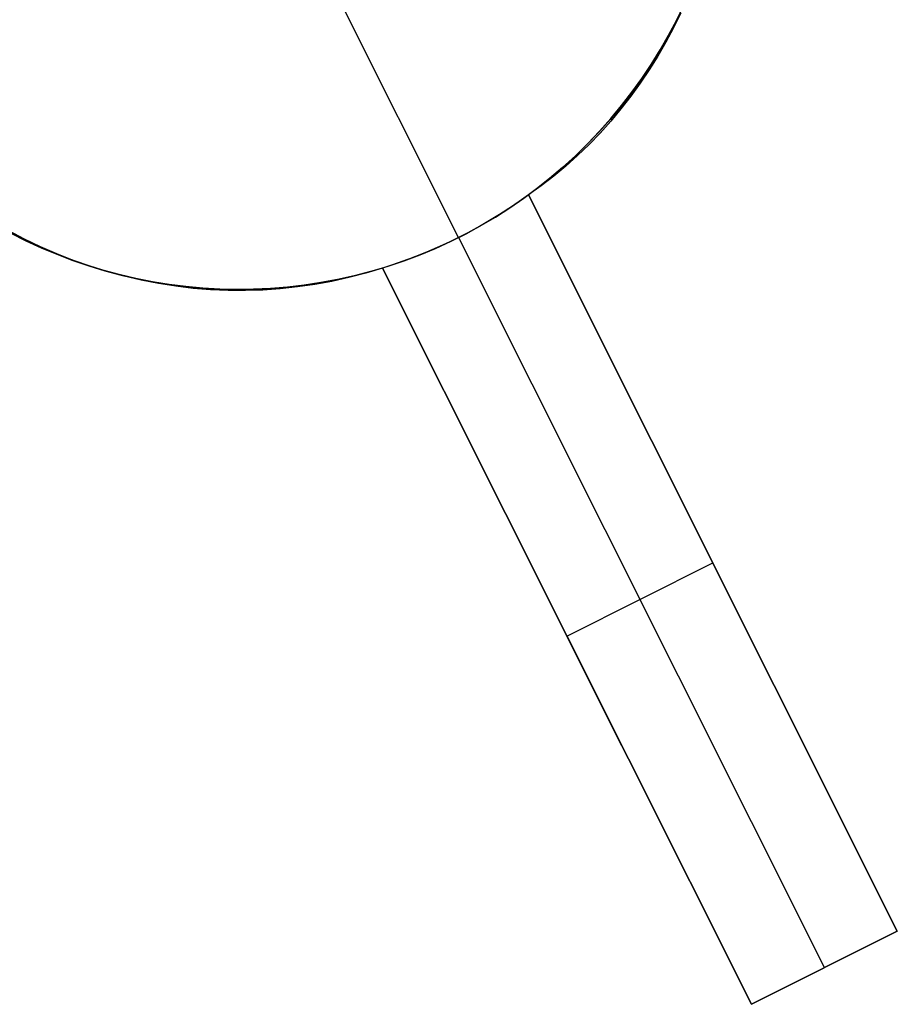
# Model space of a CAD drawing. Header units: millimetres. Extents: x 6239 to 7218, y -13987 to -13139.
# Tile 266 of 296: x 6819.36 to 6824.73, y -13449.28 to -13443.25. Entities that reach past the tile are written whole.
import ezdxf

# ---------------------------------------------------------------- set-up
doc = ezdxf.new("R2010")
doc.units = ezdxf.units.MM
doc.layers.add('color', color=7, linetype='Continuous')

msp = doc.modelspace()

# ---------------------------------------------------------------- linework, layer by layer
at = {"layer": 'color', "color": 254, "true_color": 0xcad1ee}
for p, q in [((6822.0455, -13444.5846, -7.3), (6821.2614, -13443.0201, -7.3)), ((6823.406, -13443.2111, 11.3318), (6823.3621, -13443.3007, 11.356)), ((6823.406, -13443.2111, 11.3318), (6823.3621, -13443.3007, 11.356)), ((6823.4225, -13443.1657, 3.1105), (6823.3772, -13443.259, 3.1105)), ((6823.3794, -13443.2547, -7.3), (6823.4244, -13443.1614, -7.3)), ((6823.3794, -13443.2547, -7.3), (6823.4244, -13443.1614, -7.3)), ((6823.3772, -13443.259, 3.1105), (6823.3287, -13443.3507, 3.1105)), ((6823.3311, -13443.3463, -7.3), (6823.3794, -13443.2547, -7.3)), ((6823.3311, -13443.3463, -7.3), (6823.3794, -13443.2547, -7.3)), ((6823.3621, -13443.3007, 11.356), (6823.3153, -13443.3885, 11.3813)), ((6823.3621, -13443.3007, 11.356), (6823.3153, -13443.3885, 11.3813)), ((6823.3153, -13443.3885, 11.3813), (6823.2657, -13443.4744, 11.4076)), ((6823.3153, -13443.3885, 11.3813), (6823.2657, -13443.4744, 11.4076)), ((6823.3287, -13443.3507, 3.1105), (6823.277, -13443.4407, 3.1105)), ((6823.2797, -13443.4362, -7.3), (6823.3311, -13443.3463, -7.3)), ((6823.2797, -13443.4362, -7.3), (6823.3311, -13443.3463, -7.3)), ((6823.277, -13443.4407, 3.1105), (6823.2223, -13443.5288, 3.1105)), ((6823.2252, -13443.5243, -7.3), (6823.2797, -13443.4362, -7.3)), ((6823.2252, -13443.5243, -7.3), (6823.2797, -13443.4362, -7.3)), ((6823.2657, -13443.4744, 11.4076), (6823.2133, -13443.5583, 11.435)), ((6823.2657, -13443.4744, 11.4076), (6823.2133, -13443.5583, 11.435)), ((6823.2133, -13443.5583, 11.435), (6823.1582, -13443.6402, 11.4633)), ((6823.2133, -13443.5583, 11.435), (6823.1582, -13443.6402, 11.4633)), ((6823.2223, -13443.5288, 3.1105), (6823.1646, -13443.615, 3.1105)), ((6823.1677, -13443.6104, -7.3), (6823.2252, -13443.5243, -7.3)), ((6823.1677, -13443.6104, -7.3), (6823.2252, -13443.5243, -7.3)), ((6823.1646, -13443.615, 3.1105), (6823.1039, -13443.6992, 3.1105)), ((6823.1073, -13443.6946, -7.3), (6823.1677, -13443.6104, -7.3)), ((6823.1073, -13443.6946, -7.3), (6823.1677, -13443.6104, -7.3)), ((6823.044, -13443.7765, -7.3), (6823.1073, -13443.6946, -7.3)), ((6823.044, -13443.7765, -7.3), (6823.1073, -13443.6946, -7.3)), ((6823.1582, -13443.6402, 11.4633), (6823.1005, -13443.7198, 11.4926)), ((6823.1582, -13443.6402, 11.4633), (6823.1005, -13443.7198, 11.4926)), ((6823.1005, -13443.7198, 11.4926), (6823.0401, -13443.7972, 11.5227)), ((6823.1005, -13443.7198, 11.4926), (6823.0401, -13443.7972, 11.5227)), ((6823.1039, -13443.6992, 3.1105), (6823.0403, -13443.7812, 3.1105)), ((6823.0403, -13443.7812, 3.1105), (6822.974, -13443.8609, 3.1105)), ((6823.0401, -13443.7972, 11.5227), (6822.9772, -13443.8722, 11.5538)), ((6823.0401, -13443.7972, 11.5227), (6822.9772, -13443.8722, 11.5538)), ((6822.978, -13443.8563, -7.3), (6823.044, -13443.7765, -7.3)), ((6822.978, -13443.8563, -7.3), (6823.044, -13443.7765, -7.3)), ((6822.974, -13443.8609, 3.1105), (6822.9049, -13443.9383, 3.1105)), ((6822.9092, -13443.9337, -7.3), (6822.978, -13443.8563, -7.3)), ((6822.9092, -13443.9337, -7.3), (6822.978, -13443.8563, -7.3)), ((6822.9772, -13443.8722, 11.5538), (6822.9119, -13443.9447, 11.5857)), ((6822.9772, -13443.8722, 11.5538), (6822.9119, -13443.9447, 11.5857)), ((6822.8377, -13444.0087, -7.3), (6822.9092, -13443.9337, -7.3)), ((6822.8377, -13444.0087, -7.3), (6822.9092, -13443.9337, -7.3)), ((6822.9049, -13443.9383, 3.1105), (6822.8332, -13444.0133, 3.1105)), ((6822.9119, -13443.9447, 11.5857), (6822.8443, -13444.0146, 11.6183)), ((6822.9119, -13443.9447, 11.5857), (6822.8443, -13444.0146, 11.6183)), ((6822.8332, -13444.0133, 3.1105), (6822.7589, -13444.0858, 3.1105)), ((6822.7638, -13444.0812, -7.3), (6822.8377, -13444.0087, -7.3)), ((6822.7638, -13444.0812, -7.3), (6822.8377, -13444.0087, -7.3)), ((6822.8443, -13444.0146, 11.6183), (6822.7744, -13444.0819, 11.6518)), ((6822.8443, -13444.0146, 11.6183), (6822.7744, -13444.0819, 11.6518)), ((6822.7589, -13444.0858, 3.1105), (6822.6822, -13444.1556, 3.1105)), ((6822.6874, -13444.1511, -7.3), (6822.7638, -13444.0812, -7.3)), ((6822.6874, -13444.1511, -7.3), (6822.7638, -13444.0812, -7.3)), ((6822.7744, -13444.0819, 11.6518), (6822.7023, -13444.1465, 11.6859)), ((6822.7744, -13444.0819, 11.6518), (6822.7023, -13444.1465, 11.6859)), ((6822.6822, -13444.1556, 3.1105), (6822.6031, -13444.2227, 3.1105)), ((6822.6086, -13444.2183, -7.3), (6822.6874, -13444.1511, -7.3)), ((6822.6086, -13444.2183, -7.3), (6822.6874, -13444.1511, -7.3)), ((6822.7023, -13444.1465, 11.6859), (6822.628, -13444.2082, 11.7207)), ((6822.7023, -13444.1465, 11.6859), (6822.628, -13444.2082, 11.7207)), ((6822.6031, -13444.2227, 3.1105), (6822.5218, -13444.2871, 3.1105)), ((6822.5275, -13444.2827, -7.3), (6822.6086, -13444.2183, -7.3)), ((6822.5275, -13444.2827, -7.3), (6822.6086, -13444.2183, -7.3)), ((6822.628, -13444.2082, 11.7207), (6822.5518, -13444.2671, 11.7562)), ((6822.628, -13444.2082, 11.7207), (6822.5518, -13444.2671, 11.7562)), ((6822.5218, -13444.2871, 3.1105), (6822.4382, -13444.3486, 3.1105)), ((6822.4443, -13444.3443, -7.3), (6822.5275, -13444.2827, -7.3)), ((6822.4443, -13444.3443, -7.3), (6822.5275, -13444.2827, -7.3)), ((6822.5518, -13444.2671, 11.7562), (6822.4737, -13444.3231, 11.7923)), ((6822.5518, -13444.2671, 11.7562), (6822.4737, -13444.3231, 11.7923)), ((6822.4382, -13444.3486, 3.1105), (6822.3526, -13444.4072, 3.1105)), ((6822.3589, -13444.403, -7.3), (6822.4443, -13444.3443, -7.3)), ((6822.3589, -13444.403, -7.3), (6822.4443, -13444.3443, -7.3)), ((6822.4737, -13444.3231, 5.658), (6822.4157, -13444.3645, 5.6691)), ((6822.4737, -13444.3231, 5.658), (6822.4157, -13444.3645, 5.6691)), ((6824.7327, -13448.8306, 10.7), (6822.4737, -13444.3231, 5.658)), ((6822.4737, -13444.3231, 11.7923), (6822.4737, -13444.3231, 5.658)), ((6822.4737, -13444.3231, 11.7923), (6824.7327, -13448.8306, 11.0522)), ((6824.7327, -13448.8306, 10.7), (6822.4737, -13444.3231, 5.658)), ((6823.8479, -13447.0651, 8.7251), (6822.4737, -13444.3231, 8.7251)), ((6822.4737, -13444.3231, 11.7923), (6822.4737, -13444.3231, 5.658)), ((6822.4737, -13444.3231, 11.7923), (6824.7327, -13448.8306, 11.0522)), ((6822.3526, -13444.4072, 3.1105), (6822.265, -13444.4628, 3.1105)), ((6822.2716, -13444.4588, -7.3), (6822.3589, -13444.403, -7.3)), ((6822.2716, -13444.4588, -7.3), (6822.3589, -13444.403, -7.3)), ((6822.3566, -13444.4047, 5.6785), (6822.2963, -13444.4435, 5.6863)), ((6822.3566, -13444.4047, 5.6785), (6822.2963, -13444.4435, 5.6863)), ((6822.4157, -13444.3645, 5.6691), (6822.3566, -13444.4047, 5.6785)), ((6822.4157, -13444.3645, 5.6691), (6822.3566, -13444.4047, 5.6785)), ((6822.265, -13444.4628, 3.1105), (6822.1756, -13444.5154, 3.1105)), ((6822.1825, -13444.5114, -7.3), (6822.2716, -13444.4588, -7.3)), ((6822.1825, -13444.5114, -7.3), (6822.2716, -13444.4588, -7.3)), ((6822.2963, -13444.4435, 5.6863), (6822.235, -13444.481, 5.6923)), ((6822.2963, -13444.4435, 5.6863), (6822.235, -13444.481, 5.6923)), ((6822.1756, -13444.5154, 3.1105), (6822.0844, -13444.5648, 3.1105)), ((6822.0916, -13444.561, -7.3), (6822.1825, -13444.5114, -7.3)), ((6822.0916, -13444.561, -7.3), (6822.1825, -13444.5114, -7.3)), ((6822.1727, -13444.517, 5.6966), (6822.1095, -13444.5516, 5.6991)), ((6822.1727, -13444.517, 5.6966), (6822.1095, -13444.5516, 5.6991)), ((6822.235, -13444.481, 5.6923), (6822.1727, -13444.517, 5.6966)), ((6822.235, -13444.481, 5.6923), (6822.1727, -13444.517, 5.6966)), ((6819.3869, -13444.5936, 13.1108), (6819.2898, -13444.5427, 13.1486)), ((6819.3869, -13444.5936, 13.1108), (6819.2898, -13444.5427, 13.1486)), ((6819.384, -13444.5979, 3.1105), (6819.2916, -13444.5507, 3.1105)), ((6819.3032, -13444.5569, -7.3), (6819.3957, -13444.6036, -7.3)), ((6819.3032, -13444.5569, -7.3), (6819.3957, -13444.6036, -7.3)), ((6819.478, -13444.6418, 3.1105), (6819.384, -13444.5979, 3.1105)), ((6819.4855, -13444.6409, 13.0721), (6819.3869, -13444.5936, 13.1108)), ((6819.4855, -13444.6409, 13.0721), (6819.3869, -13444.5936, 13.1108)), ((6822.0455, -13444.5846, 5.7), (6821.9806, -13444.6161, 5.6991)), ((6822.0455, -13444.5846, 5.7), (6821.9806, -13444.6161, 5.6991)), ((6822.0844, -13444.5648, 3.1105), (6821.9915, -13444.611, 3.1105)), ((6821.999, -13444.6074, -7.3), (6822.0916, -13444.561, -7.3)), ((6821.999, -13444.6074, -7.3), (6822.0916, -13444.561, -7.3)), ((6822.1095, -13444.5516, 5.6991), (6822.0455, -13444.5846, 5.7)), ((6822.1095, -13444.5516, 5.6991), (6822.0455, -13444.5846, 5.7)), ((6822.0455, -13444.5846, 5.7), (6824.2857, -13449.0547, 10.7)), ((6822.0455, -13444.5846, 5.7), (6822.0455, -13444.5846, -7.3)), ((6819.3957, -13444.6036, -7.3), (6819.4897, -13444.647, -7.3)), ((6819.3957, -13444.6036, -7.3), (6819.4897, -13444.647, -7.3)), ((6819.5734, -13444.6825, 3.1105), (6819.478, -13444.6418, 3.1105)), ((6819.5854, -13444.6845, 13.0325), (6819.4855, -13444.6409, 13.0721)), ((6819.5854, -13444.6845, 13.0325), (6819.4855, -13444.6409, 13.0721)), ((6819.4897, -13444.647, -7.3), (6819.5851, -13444.6872, -7.3)), ((6819.4897, -13444.647, -7.3), (6819.5851, -13444.6872, -7.3)), ((6821.8971, -13444.654, 3.1105), (6821.8012, -13444.6937, 3.1105)), ((6821.8093, -13444.6905, -7.3), (6821.9048, -13444.6506, -7.3)), ((6821.8093, -13444.6905, -7.3), (6821.9048, -13444.6506, -7.3)), ((6821.9151, -13444.6461, 5.6966), (6821.849, -13444.6744, 5.6923)), ((6821.9151, -13444.6461, 5.6966), (6821.849, -13444.6744, 5.6923)), ((6821.9915, -13444.611, 3.1105), (6821.8971, -13444.654, 3.1105)), ((6821.9048, -13444.6506, -7.3), (6821.999, -13444.6074, -7.3)), ((6821.9048, -13444.6506, -7.3), (6821.999, -13444.6074, -7.3)), ((6821.9806, -13444.6161, 5.6991), (6821.9151, -13444.6461, 5.6966)), ((6821.9806, -13444.6161, 5.6991), (6821.9151, -13444.6461, 5.6966)), ((6819.6702, -13444.7198, 3.1105), (6819.5734, -13444.6825, 3.1105)), ((6819.5851, -13444.6872, -7.3), (6819.6819, -13444.7241, -7.3)), ((6819.5851, -13444.6872, -7.3), (6819.6819, -13444.7241, -7.3)), ((6819.6867, -13444.7244, 12.9923), (6819.5854, -13444.6845, 13.0325)), ((6819.6867, -13444.7244, 12.9923), (6819.5854, -13444.6845, 13.0325)), ((6819.7682, -13444.7538, 3.1105), (6819.6702, -13444.7198, 3.1105)), ((6821.8012, -13444.6937, 3.1105), (6821.7041, -13444.73, 3.1105)), ((6821.7124, -13444.7271, -7.3), (6821.8093, -13444.6905, -7.3)), ((6821.7124, -13444.7271, -7.3), (6821.8093, -13444.6905, -7.3)), ((6821.7823, -13444.7011, 5.6863), (6821.7151, -13444.7262, 5.6785)), ((6821.7823, -13444.7011, 5.6863), (6821.7151, -13444.7262, 5.6785)), ((6821.849, -13444.6744, 5.6923), (6821.7823, -13444.7011, 5.6863)), ((6821.849, -13444.6744, 5.6923), (6821.7823, -13444.7011, 5.6863)), ((6819.6819, -13444.7241, -7.3), (6819.7799, -13444.7576, -7.3)), ((6819.6819, -13444.7241, -7.3), (6819.7799, -13444.7576, -7.3)), ((6819.789, -13444.7605, 12.9513), (6819.6867, -13444.7244, 12.9923)), ((6819.789, -13444.7605, 12.9513), (6819.6867, -13444.7244, 12.9923)), ((6819.8674, -13444.7843, 3.1105), (6819.7682, -13444.7538, 3.1105)), ((6819.7799, -13444.7576, -7.3), (6819.879, -13444.7877, -7.3)), ((6819.7799, -13444.7576, -7.3), (6819.879, -13444.7877, -7.3)), ((6819.8923, -13444.7928, 12.9097), (6819.789, -13444.7605, 12.9513)), ((6819.8923, -13444.7928, 12.9097), (6819.789, -13444.7605, 12.9513)), ((6821.5797, -13444.7711, 12.1957), (6821.4774, -13444.8022, 12.2408)), ((6821.5797, -13444.7711, 12.1957), (6821.4774, -13444.8022, 12.2408)), ((6821.6057, -13444.763, 3.1105), (6821.5062, -13444.7926, 3.1105)), ((6821.5151, -13444.7901, -7.3), (6821.6143, -13444.7603, -7.3)), ((6821.5151, -13444.7901, -7.3), (6821.6143, -13444.7603, -7.3)), ((6821.6475, -13444.7495, 5.6691), (6821.5797, -13444.7711, 5.658)), ((6821.6475, -13444.7495, 5.6691), (6821.5797, -13444.7711, 5.658)), ((6821.5797, -13444.7711, 5.658), (6823.8387, -13449.2787, 10.7)), ((6821.5797, -13444.7711, 5.658), (6821.5797, -13444.7711, 12.1957)), ((6823.8387, -13449.2787, 11.4483), (6821.5797, -13444.7711, 12.1957)), ((6821.5797, -13444.7711, 5.658), (6823.8387, -13449.2787, 10.7)), ((6821.5797, -13444.7711, 8.9269), (6823.0442, -13447.6935, 8.9269)), ((6821.5797, -13444.7711, 5.658), (6821.5797, -13444.7711, 12.1957)), ((6823.8387, -13449.2787, 11.4483), (6821.5797, -13444.7711, 12.1957)), ((6821.7041, -13444.73, 3.1105), (6821.6057, -13444.763, 3.1105)), ((6821.6143, -13444.7603, -7.3), (6821.7124, -13444.7271, -7.3)), ((6821.6143, -13444.7603, -7.3), (6821.7124, -13444.7271, -7.3)), ((6821.7151, -13444.7262, 5.6785), (6821.6475, -13444.7495, 5.6691)), ((6821.7151, -13444.7262, 5.6785), (6821.6475, -13444.7495, 5.6691)), ((6819.9675, -13444.8115, 3.1105), (6819.8674, -13444.7843, 3.1105)), ((6819.879, -13444.7877, -7.3), (6819.9791, -13444.8143, -7.3)), ((6819.879, -13444.7877, -7.3), (6819.9791, -13444.8143, -7.3)), ((6819.9965, -13444.8212, 12.8674), (6819.8923, -13444.7928, 12.9097)), ((6819.9965, -13444.8212, 12.8674), (6819.8923, -13444.7928, 12.9097)), ((6820.0685, -13444.8351, 3.1105), (6819.9675, -13444.8115, 3.1105)), ((6819.9791, -13444.8143, -7.3), (6820.08, -13444.8375, -7.3)), ((6819.9791, -13444.8143, -7.3), (6820.08, -13444.8375, -7.3)), ((6820.1015, -13444.8456, 12.8246), (6819.9965, -13444.8212, 12.8674)), ((6820.1015, -13444.8456, 12.8246), (6819.9965, -13444.8212, 12.8674)), ((6820.1703, -13444.8552, 3.1105), (6820.0685, -13444.8351, 3.1105)), ((6820.08, -13444.8375, -7.3), (6820.1817, -13444.8572, -7.3)), ((6820.08, -13444.8375, -7.3), (6820.1817, -13444.8572, -7.3)), ((6821.2122, -13444.8588, -7.3), (6821.3139, -13444.8394, -7.3)), ((6821.2122, -13444.8588, -7.3), (6821.3139, -13444.8394, -7.3)), ((6821.3741, -13444.8293, 12.2861), (6821.27, -13444.8526, 12.3315)), ((6821.3741, -13444.8293, 12.2861), (6821.27, -13444.8526, 12.3315)), ((6821.4058, -13444.8187, 3.1105), (6821.3046, -13444.8413, 3.1105)), ((6821.3139, -13444.8394, -7.3), (6821.4149, -13444.8165, -7.3)), ((6821.3139, -13444.8394, -7.3), (6821.4149, -13444.8165, -7.3)), ((6821.4774, -13444.8022, 12.2408), (6821.3741, -13444.8293, 12.2861)), ((6821.4774, -13444.8022, 12.2408), (6821.3741, -13444.8293, 12.2861)), ((6821.5062, -13444.7926, 3.1105), (6821.4058, -13444.8187, 3.1105)), ((6821.4149, -13444.8165, -7.3), (6821.5151, -13444.7901, -7.3)), ((6821.4149, -13444.8165, -7.3), (6821.5151, -13444.7901, -7.3)), ((6820.2071, -13444.8662, 12.7813), (6820.1015, -13444.8456, 12.8246)), ((6820.2071, -13444.8662, 12.7813), (6820.1015, -13444.8456, 12.8246)), ((6820.2727, -13444.8718, 3.1105), (6820.1703, -13444.8552, 3.1105)), ((6820.1817, -13444.8572, -7.3), (6820.284, -13444.8734, -7.3)), ((6820.1817, -13444.8572, -7.3), (6820.284, -13444.8734, -7.3)), ((6820.3132, -13444.8828, 12.7375), (6820.2071, -13444.8662, 12.7813)), ((6820.3132, -13444.8828, 12.7375), (6820.2071, -13444.8662, 12.7813)), ((6820.3756, -13444.8849, 3.1105), (6820.2727, -13444.8718, 3.1105)), ((6820.284, -13444.8734, -7.3), (6820.3867, -13444.886, -7.3)), ((6820.284, -13444.8734, -7.3), (6820.3867, -13444.886, -7.3)), ((6820.4197, -13444.8954, 12.6933), (6820.3132, -13444.8828, 12.7375)), ((6820.4197, -13444.8954, 12.6933), (6820.3132, -13444.8828, 12.7375)), ((6820.4789, -13444.8943, 3.1105), (6820.3756, -13444.8849, 3.1105)), ((6820.3867, -13444.886, -7.3), (6820.4899, -13444.8951, -7.3)), ((6820.3867, -13444.886, -7.3), (6820.4899, -13444.8951, -7.3)), ((6820.5265, -13444.9041, 12.6487), (6820.4197, -13444.8954, 12.6933)), ((6820.5265, -13444.9041, 12.6487), (6820.4197, -13444.8954, 12.6933)), ((6820.5825, -13444.9002, 3.1105), (6820.4789, -13444.8943, 3.1105)), ((6820.4899, -13444.8951, -7.3), (6820.5933, -13444.9006, -7.3)), ((6820.4899, -13444.8951, -7.3), (6820.5933, -13444.9006, -7.3)), ((6820.6862, -13444.9025, 3.1105), (6820.5825, -13444.9002, 3.1105)), ((6820.5933, -13444.9006, -7.3), (6820.6969, -13444.9026, -7.3)), ((6820.5933, -13444.9006, -7.3), (6820.6969, -13444.9026, -7.3)), ((6820.6969, -13444.9026, -7.3), (6820.8004, -13444.9009, -7.3)), ((6820.6969, -13444.9026, -7.3), (6820.8004, -13444.9009, -7.3)), ((6820.8936, -13444.8964, 3.1105), (6820.79, -13444.9013, 3.1105)), ((6820.8004, -13444.9009, -7.3), (6820.9039, -13444.8957, -7.3)), ((6820.8004, -13444.9009, -7.3), (6820.9039, -13444.8957, -7.3)), ((6820.9534, -13444.8986, 12.4681), (6820.8469, -13444.906, 12.5135)), ((6820.9534, -13444.8986, 12.4681), (6820.8469, -13444.906, 12.5135)), ((6820.997, -13444.888, 3.1105), (6820.8936, -13444.8964, 3.1105)), ((6820.9039, -13444.8957, -7.3), (6821.007, -13444.887, -7.3)), ((6820.9039, -13444.8957, -7.3), (6821.007, -13444.887, -7.3)), ((6821.0595, -13444.8872, 12.4226), (6820.9534, -13444.8986, 12.4681)), ((6821.0595, -13444.8872, 12.4226), (6820.9534, -13444.8986, 12.4681)), ((6821.1001, -13444.876, 3.1105), (6820.997, -13444.888, 3.1105)), ((6821.007, -13444.887, -7.3), (6821.1099, -13444.8746, -7.3)), ((6821.007, -13444.887, -7.3), (6821.1099, -13444.8746, -7.3)), ((6821.1651, -13444.8719, 12.377), (6821.0595, -13444.8872, 12.4226)), ((6821.1651, -13444.8719, 12.377), (6821.0595, -13444.8872, 12.4226)), ((6821.2026, -13444.8604, 3.1105), (6821.1001, -13444.876, 3.1105)), ((6821.1099, -13444.8746, -7.3), (6821.2122, -13444.8588, -7.3)), ((6821.1099, -13444.8746, -7.3), (6821.2122, -13444.8588, -7.3)), ((6821.27, -13444.8526, 12.3315), (6821.1651, -13444.8719, 12.377)), ((6821.27, -13444.8526, 12.3315), (6821.1651, -13444.8719, 12.377)), ((6821.3046, -13444.8413, 3.1105), (6821.2026, -13444.8604, 3.1105)), ((6820.6333, -13444.9087, 12.6039), (6820.5265, -13444.9041, 12.6487)), ((6820.6333, -13444.9087, 12.6039), (6820.5265, -13444.9041, 12.6487)), ((6820.7402, -13444.9093, 12.5588), (6820.6333, -13444.9087, 12.6039)), ((6820.7402, -13444.9093, 12.5588), (6820.6333, -13444.9087, 12.6039)), ((6820.79, -13444.9013, 3.1105), (6820.6862, -13444.9025, 3.1105)), ((6820.8469, -13444.906, 12.5135), (6820.7402, -13444.9093, 12.5588)), ((6820.8469, -13444.906, 12.5135), (6820.7402, -13444.9093, 12.5588)), ((6822.7092, -13447.0249, 8.179), (6823.6032, -13446.5769, 8.179)), ((6823.6032, -13446.5769, 8.179), (6823.6032, -13446.5769, 11.4347)), ((6822.7092, -13447.0249, 8.179), (6822.7092, -13447.0249, 11.8345)), ((6823.8387, -13449.2787, 10.7), (6824.7327, -13448.8306, 10.7)), ((6824.7327, -13448.8306, 11.0522), (6823.8387, -13449.2787, 11.4483)), ((6823.8387, -13449.2787, 10.7), (6824.7327, -13448.8306, 10.7)), ((6824.7327, -13448.8306, 11.0522), (6823.8387, -13449.2787, 11.4483)), ((6823.8387, -13449.2787, 11.0741), (6824.6831, -13448.8555, 11.0741)), ((6824.7327, -13448.8306, 10.7), (6824.7327, -13448.8306, 11.0522)), ((6824.7327, -13448.8306, 10.7), (6824.7327, -13448.8306, 11.0522)), ((6824.2857, -13449.0547, 11.2503), (6824.2857, -13449.0547, 10.7)), ((6823.8387, -13449.2787, 10.7), (6823.8387, -13449.2787, 11.4483)), ((6823.8387, -13449.2787, 10.7), (6823.8387, -13449.2787, 11.4483))]:
    msp.add_line(p, q, dxfattribs=at)

doc.saveas('drawing.dxf')
